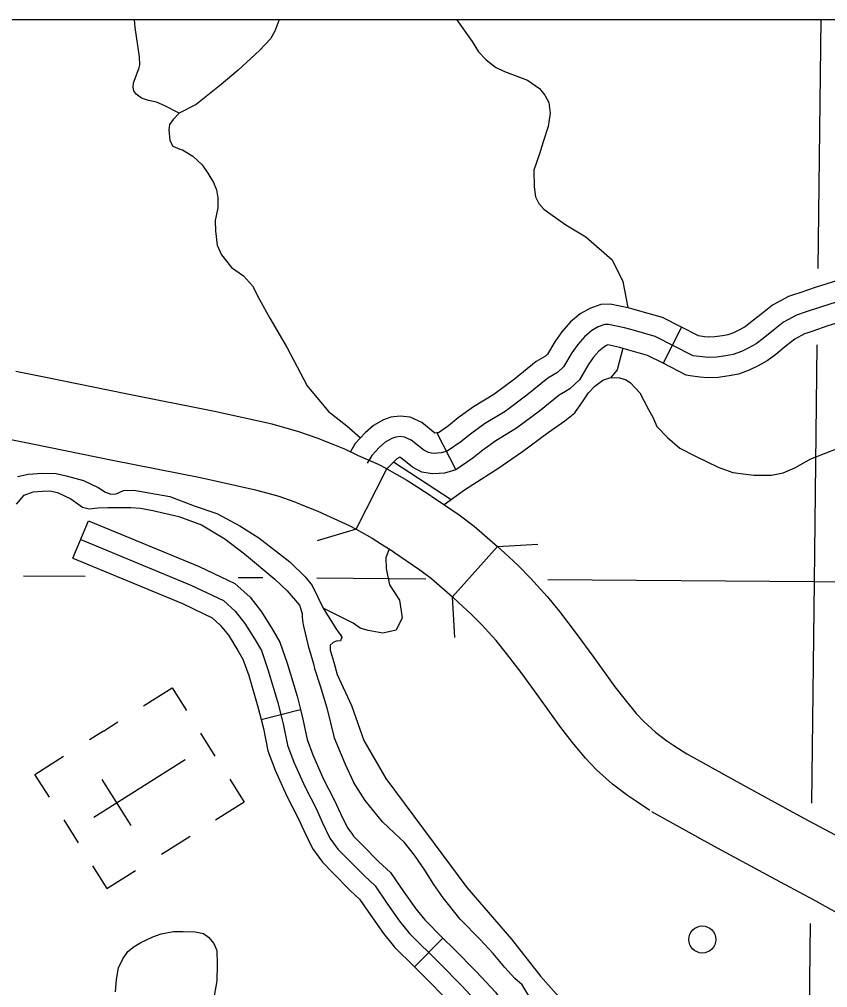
# Model space of a CAD drawing. Extents: x 1382482 to 1385815, y 1168351 to 1170484.
# Drawn here: x 1383538.8 to 1383658.5, y 1169436.4 to 1169579.7 of the extents above; entities that cross this region are included whole.
import ezdxf

# ---------------------------------------------------------------- set-up
doc = ezdxf.new("R2010")
doc.units = 0
for name, color, linetype in [('10', 7, 'Continuous'), ('35', 7, 'Continuous'), ('37', 7, 'Continuous'), ('45', 7, 'Continuous'), ('5', 7, 'Continuous'), ('57', 7, 'Continuous'), ('Default', 7, 'Continuous'), ('R_No Plot', 7, 'Continuous')]:
    doc.layers.add(name, color=color, linetype=linetype)

msp = doc.modelspace()

# ---------------------------------------------------------------- linework, layer by layer
at = {"layer": '10'}
for points in [[(1383588.65, 1169504.24), (1383593.22, 1169513.14), (1383591.96, 1169513.79), (1383589.03, 1169515.11), (1383586.99, 1169516.09), (1383585.03, 1169516.86), (1383582.91, 1169517.7), (1383580.19, 1169518.65), (1383576.21, 1169519.75), (1383567.68, 1169521.65), (1383554.57, 1169524.27), (1383542.73, 1169526.67), (1383538.29, 1169527.58)], [(1383536.32, 1169517.77), (1383540.74, 1169516.87), (1383552.59, 1169514.46), (1383565.61, 1169511.86), (1383573.78, 1169510.05), (1383577.2, 1169509.1), (1383579.42, 1169508.32), (1383581.37, 1169507.55), (1383583, 1169506.91), (1383584.81, 1169506.05), (1383587.61, 1169504.78), (1383588.65, 1169504.24)], [(1383593.22, 1169513.14), (1383596.17, 1169511.48), (1383597.81, 1169510.46), (1383599.75, 1169509.19)], [(1383599.83, 1169509.14), (1383603.92, 1169506.36), (1383606.14, 1169504.69), (1383609.59, 1169501.66)], [(1383588.65, 1169504.24), (1383591.04, 1169502.89), (1383592.44, 1169502.02), (1383594.22, 1169500.87)], [(1383594.21, 1169500.87), (1383598.1, 1169498.22), (1383599.83, 1169496.92), (1383602.91, 1169494.21)], [(1383602.91, 1169494.21), (1383609.59, 1169501.66), (1383610.64, 1169500.71), (1383612.63, 1169498.85), (1383614.49, 1169496.99), (1383616.96, 1169494.26), (1383618.77, 1169492.04), (1383621.24, 1169488.8), (1383623.84, 1169485.24), (1383626.94, 1169480.89), (1383628.48, 1169478.96), (1383630.14, 1169476.94), (1383631.25, 1169475.75), (1383632.98, 1169474.2), (1383634.68, 1169472.91), (1383635.72, 1169472.2), (1383637.62, 1169470.95)], [(1383632.13, 1169462.59), (1383630.15, 1169463.9), (1383628.85, 1169464.79), (1383626.61, 1169466.47), (1383624.23, 1169468.61), (1383622.61, 1169470.35), (1383620.71, 1169472.67), (1383618.96, 1169474.86), (1383615.73, 1169479.39), (1383613.23, 1169482.82), (1383610.93, 1169485.84), (1383609.37, 1169487.73), (1383607.23, 1169490.1), (1383605.68, 1169491.66), (1383603.88, 1169493.34), (1383602.91, 1169494.21)], [(1383637.3, 1169471.15), (1383646.44, 1169466.09), (1383654.85, 1169461.51), (1383661.18, 1169458.13)], [(1383662.23, 1169446.12), (1383656.4, 1169449.34), (1383650.1, 1169452.71), (1383641.63, 1169457.33), (1383632.46, 1169462.4)]]:
    msp.add_lwpolyline(points, dxfattribs=at)
at = {"layer": '35'}
for points in [[(1383562.46, 1169565.81), (1383560.32, 1169566.92), (1383559.09, 1169567.46), (1383557.91, 1169567.69), (1383556.86, 1169568.01), (1383556.08, 1169568.61), (1383555.76, 1169569.11), (1383555.67, 1169569.65), (1383555.72, 1169570.29), (1383555.95, 1169570.93), (1383556.36, 1169572.03), (1383556.49, 1169572.39), (1383556.63, 1169572.98), (1383556.58, 1169574.17), (1383555.95, 1169578.5), (1383555.84, 1169579.7)], [(1383577.21, 1169579.7), (1383577.2, 1169579.53), (1383576.63, 1169577.95), (1383575.96, 1169576.8), (1383574.33, 1169575.08), (1383571.18, 1169572.17), (1383568.66, 1169570.07), (1383564.97, 1169567.11), (1383562.46, 1169565.81), (1383561.58, 1169564.87), (1383561.04, 1169564.14), (1383560.91, 1169563.32)], [(1383603.5, 1169579.7), (1383605.86, 1169576.42), (1383606.77, 1169574.91), (1383607.89, 1169573.73), (1383609.31, 1169572.61), (1383610.62, 1169571.96), (1383614.04, 1169570.71), (1383615.81, 1169569.48), (1383616.61, 1169568.48), (1383617.19, 1169567.39), (1383617.4, 1169565.82), (1383617.1, 1169563.85), (1383616.37, 1169561.58), (1383615.83, 1169559.77), (1383614.98, 1169557.35), (1383615.04, 1169554.93), (1383615.22, 1169553.45), (1383615.7, 1169552.42), (1383616.46, 1169551.6), (1383617.36, 1169550.95), (1383619.71, 1169549.29), (1383622.66, 1169547.51), (1383626.56, 1169544.1), (1383628.15, 1169540.88), (1383628.91, 1169537.03)], [(1383560.91, 1169563.32), (1383561.08, 1169561.77), (1383561.51, 1169560.93), (1383562.54, 1169560.5), (1383562.96, 1169560.38), (1383564.47, 1169559.47), (1383565.86, 1169558.14), (1383566.71, 1169556.93), (1383567.56, 1169555.54), (1383567.98, 1169554.45), (1383568.16, 1169553.3), (1383568.16, 1169551.79), (1383567.8, 1169549.91), (1383567.86, 1169548.4), (1383568.1, 1169546.28), (1383568.71, 1169544.83), (1383570.22, 1169542.95), (1383571.97, 1169541.74), (1383573.3, 1169540.23), (1383574.33, 1169538.23), (1383575.9, 1169535.45), (1383578.43, 1169531.06), (1383581.42, 1169525.46), (1383584.55, 1169521.65), (1383587.27, 1169519.52), (1383589.32, 1169517.76)], [(1383628.13, 1169531.01), (1383627.31, 1169527.83), (1383626.39, 1169526.69)], [(1383601.67, 1169507.89), (1383604.68, 1169510.06), (1383609.64, 1169513.22), (1383613.31, 1169515.74), (1383617.08, 1169518.56), (1383619.55, 1169520.27), (1383621.05, 1169521.47), (1383622.29, 1169523.22), (1383623.06, 1169524.42), (1383624, 1169525.4), (1383625.2, 1169526.3), (1383626.39, 1169526.69), (1383627.63, 1169526.64), (1383628.65, 1169526.35), (1383629.26, 1169525.91), (1383630.65, 1169524.42), (1383631.93, 1169521.94), (1383632.58, 1169520.83)], [(1383632.58, 1169520.83), (1383633.17, 1169519.45), (1383634.76, 1169517.78), (1383636.59, 1169516.2), (1383638.9, 1169515.04), (1383642.28, 1169513.42), (1383644.41, 1169512.61), (1383645.95, 1169512.44), (1383647.52, 1169512.22), (1383650.17, 1169512.22), (1383651.88, 1169512.57), (1383653.63, 1169513.29), (1383655.98, 1169514.62), (1383660.04, 1169516.2)], [(1383594.2, 1169514.2), (1383602.71, 1169508.64)], [(1383538.53, 1169512.04), (1383540.1, 1169512.39), (1383542.16, 1169512.52), (1383544.23, 1169512.45), (1383545.75, 1169512.13), (1383548.32, 1169511.45), (1383550.48, 1169510.42), (1383551.56, 1169509.73), (1383552.36, 1169509.39), (1383553.15, 1169509.48), (1383554.23, 1169509.94), (1383555.74, 1169509.99), (1383558.25, 1169509.58), (1383561.06, 1169509.07), (1383564.68, 1169507.67), (1383568.06, 1169506.56), (1383571.46, 1169504.73), (1383574.25, 1169502.94), (1383578.85, 1169499.38), (1383581.1, 1169497.16), (1383582.17, 1169495.89), (1383583.78, 1169492.55), (1383585.67, 1169489.52), (1383585.98, 1169489.04), (1383586.4, 1169488.51), (1383586.56, 1169488.24), (1383586.36, 1169487.69), (1383585.69, 1169487.64), (1383585.27, 1169487.44), (1383584.83, 1169487.06), (1383584.8, 1169486.34), (1383585.35, 1169484.54), (1383585.87, 1169482.71)], [(1383538.39, 1169507.94), (1383539.5, 1169509.24), (1383540.82, 1169509.77), (1383542.21, 1169509.87), (1383543.3, 1169509.91), (1383544.43, 1169509.67), (1383546.44, 1169508.73), (1383548.17, 1169507.51), (1383549.15, 1169507.24), (1383550.42, 1169507.4), (1383551.88, 1169507.44), (1383553.82, 1169507.44), (1383555.28, 1169507.42), (1383556.74, 1169507.35), (1383558.54, 1169506.98), (1383562.39, 1169506.13), (1383565.76, 1169504.89), (1383569.23, 1169502.82), (1383572.15, 1169500.6), (1383576.64, 1169496.85), (1383578.43, 1169495.09), (1383580.28, 1169492.96), (1383580.68, 1169491.75), (1383580.67, 1169491.37), (1383580.7, 1169490.67), (1383580.86, 1169489.88), (1383581.55, 1169486.98), (1383582.37, 1169484.28), (1383582.52, 1169483.61)], [(1383593.55, 1169501.3), (1383593.05, 1169499.98), (1383593.1, 1169498.41), (1383593.61, 1169495.97), (1383595.09, 1169493.71), (1383595.48, 1169491.12), (1383594.6, 1169489.28)], [(1383594.6, 1169489.28), (1383592.61, 1169488.86), (1383590.42, 1169489.24), (1383589.28, 1169489.58), (1383588.2, 1169490.34), (1383583.78, 1169492.55)], [(1383582.52, 1169483.61), (1383583.35, 1169481.06), (1383584.33, 1169477.78), (1383585.42, 1169473.35), (1383587.06, 1169469.46), (1383588.27, 1169466.79)], [(1383585.87, 1169482.71), (1383587.96, 1169478.12), (1383589.78, 1169472.96), (1383593.06, 1169467.32)], [(1383614.37, 1169434.92), (1383613.22, 1169436.8), (1383612.18, 1169437.71), (1383610.67, 1169439.35), (1383608.97, 1169441.41), (1383607.03, 1169443.47), (1383604.05, 1169446.51), (1383601.57, 1169449.66), (1383600.14, 1169451.64), (1383598.81, 1169453.76), (1383597.29, 1169455.95), (1383595.83, 1169457.83), (1383594.32, 1169459.23), (1383592.56, 1169460.93), (1383590.01, 1169464.08), (1383588.27, 1169466.79)], [(1383592.98, 1169467.46), (1383593.06, 1169467.32), (1383595.79, 1169463.68)], [(1383595.79, 1169463.68), (1383600.07, 1169457.91), (1383605.04, 1169451.17), (1383611.66, 1169443.52), (1383615.96, 1169438.06), (1383619.06, 1169434.54)], [(1383553.04, 1169435.76), (1383553.16, 1169437.55), (1383553.46, 1169439.29), (1383554.12, 1169440.61), (1383554.84, 1169441.69), (1383555.8, 1169442.47), (1383556.76, 1169443.07), (1383558.55, 1169443.91), (1383559.81, 1169444.33), (1383561.61, 1169444.69), (1383563.05, 1169444.69), (1383564.84, 1169444.63), (1383566.04, 1169444.39), (1383566.82, 1169443.85), (1383567.6, 1169442.89), (1383568.02, 1169441.87), (1383568.08, 1169439.77), (1383568.02, 1169437.37), (1383567.66, 1169435.16)]]:
    msp.add_lwpolyline(points, dxfattribs=at)
at = {"layer": '37'}
for points in [[(1383588.65, 1169504.24), (1383582.91, 1169502.51)], [(1383609.57, 1169501.67), (1383615.56, 1169502.01)], [(1383603.26, 1169488.21), (1383602.92, 1169494.2)]]:
    msp.add_lwpolyline(points, dxfattribs=at)
at = {"layer": '45'}
for p, q in [((1383636.82, 1169534.13), (1383634.1, 1169528.78)), ((1383600.63, 1169518.48), (1383603.42, 1169513)), ((1383546.74, 1169499.93), (1383549.03, 1169505.48)), ((1383574.59, 1169476.06), (1383580.4, 1169477.54)), ((1383597.3, 1169439.44), (1383601.51, 1169443.71))]:
    msp.add_line(p, q, dxfattribs=at)
for points in [[(1383674.84, 1169544.46), (1383673.66, 1169544.49), (1383672.46, 1169544.36), (1383671.18, 1169544.2), (1383669.53, 1169543.88), (1383667.95, 1169543.43), (1383664.03, 1169542.32), (1383656.64, 1169540.01), (1383654.33, 1169539.23), (1383653.42, 1169538.91)], [(1383664.88, 1169539.45), (1383657.57, 1169537.16), (1383655.31, 1169536.39), (1383653.86, 1169535.89), (1383651.94, 1169534.88), (1383650.45, 1169533.69), (1383648.93, 1169532.47), (1383647.88, 1169531.66), (1383646.81, 1169531.08), (1383645.7, 1169530.52), (1383644.46, 1169530.1), (1383643.39, 1169529.88), (1383642.01, 1169529.69), (1383640.79, 1169529.65), (1383639.91, 1169529.73), (1383638.55, 1169529.91), (1383638.45, 1169529.93)], [(1383653.42, 1169538.91), (1383652.67, 1169538.65), (1383650.29, 1169537.41), (1383648.57, 1169536.03), (1383647.07, 1169534.82), (1383646.24, 1169534.18), (1383645.43, 1169533.74), (1383644.54, 1169533.3), (1383643.68, 1169533), (1383642.89, 1169532.84), (1383641.75, 1169532.68), (1383640.88, 1169532.65), (1383640.26, 1169532.71), (1383639.37, 1169532.83), (1383636.82, 1169534.13)], [(1383674.65, 1169538.46), (1383673.9, 1169538.48), (1383673.18, 1169538.4), (1383672.14, 1169538.27), (1383670.93, 1169538.03), (1383669.58, 1169537.65), (1383665.73, 1169536.57), (1383658.5, 1169534.31), (1383656.28, 1169533.55), (1383655.39, 1169533.24)], [(1383636.82, 1169534.13), (1383634.03, 1169535.54), (1383630.66, 1169536.52), (1383629.12, 1169536.95), (1383626.27, 1169537.56), (1383624.91, 1169537.5), (1383623.24, 1169536.92), (1383621.84, 1169536.11), (1383620.41, 1169534.91), (1383619.11, 1169533.44), (1383618.06, 1169531.96), (1383616.99, 1169530.12), (1383616.68, 1169529.83), (1383616.67, 1169529.82)], [(1383638.45, 1169529.93), (1383632.92, 1169532.74), (1383629.85, 1169533.64), (1383628.4, 1169534.03), (1383626.01, 1169534.55), (1383625.48, 1169534.52), (1383624.49, 1169534.18), (1383623.58, 1169533.65), (1383622.51, 1169532.75), (1383621.46, 1169531.58), (1383620.58, 1169530.34), (1383619.37, 1169528.24), (1383618.49, 1169527.41), (1383617.04, 1169526.57), (1383613.95, 1169524.06), (1383610.73, 1169521.67)], [(1383655.39, 1169533.24), (1383655.06, 1169533.13), (1383653.59, 1169532.36), (1383652.32, 1169531.35), (1383650.79, 1169530.11), (1383649.52, 1169529.13), (1383648.2, 1169528.42), (1383646.87, 1169527.75), (1383645.25, 1169527.19), (1383643.89, 1169526.92), (1383642.26, 1169526.7), (1383640.69, 1169526.64), (1383639.57, 1169526.75), (1383638.11, 1169526.95), (1383637.51, 1169527.05), (1383634.1, 1169528.78)], [(1383634.1, 1169528.78), (1383631.81, 1169529.94), (1383629.03, 1169530.75), (1383627.69, 1169531.12), (1383625.91, 1169531.5), (1383625.75, 1169531.44), (1383625.31, 1169531.19), (1383624.6, 1169530.59), (1383623.81, 1169529.71), (1383623.11, 1169528.71), (1383621.74, 1169526.36), (1383620.3, 1169524.98), (1383619.66, 1169524.62)], [(1383616.68, 1169529.82), (1383615.33, 1169529.05), (1383612.11, 1169526.43), (1383609.06, 1169524.16), (1383606.02, 1169522.33), (1383603.75, 1169520.69), (1383602.36, 1169519.55), (1383600.84, 1169518.51), (1383600.77, 1169518.49), (1383600.63, 1169518.48)], [(1383619.66, 1169524.62), (1383618.74, 1169524.09), (1383615.79, 1169521.69), (1383612.41, 1169519.18), (1383609.33, 1169517.32), (1383607.41, 1169515.93), (1383605.96, 1169514.74), (1383603.42, 1169513), (1383601.76, 1169512.53), (1383600.95, 1169512.49)], [(1383600.63, 1169518.48), (1383600.3, 1169518.46), (1383598.39, 1169520), (1383596.66, 1169520.79), (1383595.18, 1169520.98), (1383593.82, 1169520.8), (1383592.73, 1169520.4), (1383591.22, 1169519.6), (1383590, 1169518.49), (1383588.54, 1169516.93), (1383587.83, 1169515.69)], [(1383610.73, 1169521.67), (1383607.67, 1169519.83), (1383605.58, 1169518.31), (1383604.16, 1169517.15), (1383602.13, 1169515.76), (1383601.26, 1169515.51), (1383600.09, 1169515.45), (1383599.35, 1169515.56), (1383598.67, 1169515.93), (1383596.81, 1169517.42), (1383595.82, 1169517.87), (1383595.18, 1169517.96), (1383594.54, 1169517.87), (1383593.96, 1169517.66), (1383592.96, 1169517.12), (1383592.11, 1169516.35), (1383590.98, 1169515.14), (1383590.31, 1169513.98)], [(1383600.95, 1169512.49), (1383599.93, 1169512.43), (1383598.38, 1169512.68), (1383597.01, 1169513.41), (1383595.22, 1169514.85), (1383595.14, 1169514.89), (1383594.7, 1169514.65), (1383594.22, 1169514.22), (1383593.23, 1169513.16)], [(1383549.03, 1169505.48), (1383565.4, 1169498.71), (1383568.62, 1169497.17)], [(1383547.88, 1169502.7), (1383564.18, 1169495.96), (1383569.03, 1169493.65), (1383570.76, 1169492.1), (1383572.2, 1169490.25), (1383573.71, 1169487.85), (1383574.64, 1169486.25), (1383575.61, 1169483.47), (1383577.01, 1169478.71), (1383577.85, 1169475.42), (1383578.5, 1169472.27), (1383579.46, 1169469.72), (1383581.09, 1169466.03), (1383582.78, 1169462.76), (1383583.62, 1169460.88), (1383584.79, 1169458.49), (1383585.96, 1169456.86), (1383587.41, 1169455.4), (1383589.88, 1169452.9), (1383591.47, 1169451.43), (1383593.19, 1169448.89), (1383595.1, 1169446.2), (1383596.58, 1169444.36), (1383601.02, 1169439.98), (1383604.26, 1169436.7), (1383606.94, 1169433.82)], [(1383546.74, 1169499.93), (1383562.96, 1169493.22), (1383566.03, 1169491.76)], [(1383568.62, 1169497.17), (1383570.71, 1169496.17), (1383572.96, 1169494.15), (1383574.65, 1169491.98), (1383576.28, 1169489.4), (1383577.38, 1169487.51), (1383578.47, 1169484.39), (1383579.91, 1169479.5), (1383580.4, 1169477.54)], [(1383566.03, 1169491.76), (1383567.34, 1169491.13), (1383568.55, 1169490.04), (1383569.74, 1169488.52), (1383571.15, 1169486.29), (1383571.9, 1169484.99), (1383572.76, 1169482.55), (1383574.12, 1169477.91), (1383574.59, 1169476.06)], [(1383580.4, 1169477.54), (1383580.77, 1169476.09), (1383581.39, 1169473.11), (1383582.24, 1169470.85), (1383583.8, 1169467.33), (1383585.48, 1169464.06), (1383586.33, 1169462.16), (1383587.38, 1169460.04), (1383588, 1169459.16)], [(1383574.59, 1169476.06), (1383574.93, 1169474.74), (1383575.61, 1169471.44), (1383576.68, 1169468.58), (1383578.39, 1169464.73), (1383580.07, 1169461.46), (1383580.9, 1169459.61), (1383582.21, 1169456.95), (1383583.12, 1169455.68)], [(1383588, 1169459.16), (1383588.25, 1169458.8), (1383589.54, 1169457.51), (1383591.97, 1169455.06), (1383593.76, 1169453.39), (1383595.65, 1169450.59), (1383597.49, 1169448.01), (1383598.81, 1169446.38), (1383601.51, 1169443.71)], [(1383583.12, 1169455.68), (1383583.66, 1169454.92), (1383585.28, 1169453.29), (1383587.79, 1169450.75), (1383589.18, 1169449.47), (1383590.72, 1169447.18), (1383592.71, 1169444.39), (1383594.35, 1169442.35), (1383597.3, 1169439.44)], [(1383601.51, 1169443.71), (1383603.14, 1169442.1), (1383606.43, 1169438.77), (1383609.29, 1169435.7), (1383610.56, 1169433.86), (1383615.57, 1169427.5)], [(1383597.3, 1169439.44), (1383598.9, 1169437.86), (1383602.1, 1169434.62), (1383604.6, 1169431.93), (1383605.74, 1169430.3), (1383610.85, 1169423.79)]]:
    msp.add_lwpolyline(points, dxfattribs=at)
at = {"layer": '5'}
for points in [[(1383657.46, 1169579.7), (1383657.01, 1169542.83)], [(1383656.87, 1169531.53), (1383656.45, 1169496.43)], [(1383548.54, 1169497.21), (1383539.42, 1169497.27)], [(1383574.85, 1169497.02), (1383571.17, 1169497.04)], [(1383598.98, 1169496.84), (1383582.84, 1169496.96)], [(1383656.45, 1169496.43), (1383617.05, 1169496.71)], [(1383656.45, 1169496.43), (1383656.07, 1169463.68)], [(1383867.95, 1169494.8), (1383656.45, 1169496.43)], [(1383655.87, 1169445.84), (1383654.02, 1169285.12)]]:
    msp.add_lwpolyline(points, dxfattribs=at)
at = {"layer": '57'}
for p, q in [((1383551.25, 1169474.35), (1383553.39, 1169475.7)), ((1383551.25, 1169474.35), (1383549.16, 1169473.03)), ((1383567.79, 1169470.62), (1383565.65, 1169474.01)), ((1383549.82, 1169461.62), (1383563.35, 1169470.16)), ((1383555.34, 1169460.37), (1383551.05, 1169467.17)), ((1383556.59, 1169465.89), (1383556.59, 1169465.89)), ((1383556.59, 1169465.89), (1383556.59, 1169465.89)), ((1383545.36, 1169461.2), (1383547.49, 1169457.81)), ((1383559.84, 1169456.12), (1383564.07, 1169458.79))]:
    msp.add_line(p, q, dxfattribs=at)
for points in [[(1383557.17, 1169478.08), (1383561.4, 1169480.75), (1383563.53, 1169477.37)], [(1383543.24, 1169464.56), (1383541.1, 1169467.94), (1383545.33, 1169470.61)], [(1383569.94, 1169467.22), (1383572.07, 1169463.84), (1383567.84, 1169461.17)], [(1383549.64, 1169454.41), (1383551.77, 1169451.03), (1383556, 1169453.7)]]:
    msp.add_lwpolyline(points, dxfattribs=at)
at = {"layer": 'Default'}
msp.add_circle((1383639.91, 1169443.49), 2, dxfattribs=at)
at = {"layer": 'R_No Plot'}
msp.add_lwpolyline([(1383432.46, 1169579.7), (1384939.88, 1169579.7), (1384939.88, 1168702.36), (1383432.46, 1168702.36)], close=True, dxfattribs=at)

doc.saveas('drawing.dxf')
